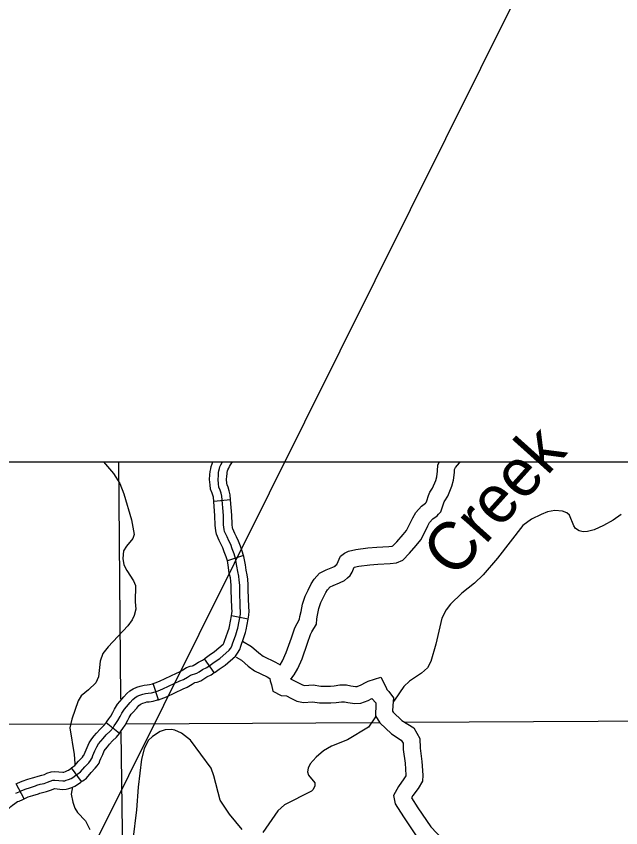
# Model space of a CAD drawing. Extents: x 1377389 to 1380723, y 1168351 to 1170484.
# Drawn here: x 1379286.7 to 1379393.5, y 1169514.8 to 1169658.1 of the extents above; entities that cross this region are included whole.
import ezdxf

# ---------------------------------------------------------------- set-up
doc = ezdxf.new("R2010")
doc.units = 0
for name, color, linetype in [('B_Contour_Elevations', 7, 'Continuous'), ('B_Fill', 7, 'Continuous'), ('B_Text', 7, 'Continuous')]:
    doc.layers.add(name, color=color, linetype=linetype)

msp = doc.modelspace()

# ---------------------------------------------------------------- linework, layer by layer
at = {"layer": 'B_Contour_Elevations'}
msp.add_line((1379393.4, 1169698.55), (1379117.79, 1169144.53), dxfattribs=at)
at = {"layer": 'B_Fill'}
for p, q in [((1379324.59, 1169572.68), (1379321.6, 1169572.43)), ((1379326.87, 1169562.88), (1379324.02, 1169561.93)), ((1379327.67, 1169551.63), (1379324.73, 1169552.21)), ((1379321.7, 1169542.19), (1379319.98, 1169544.65)), ((1379311.83, 1169537.41), (1379310.92, 1169540.27)), ((1379304.94, 1169531.42), (1379302.64, 1169533.35)), ((1379298.28, 1169522.94), (1379296.51, 1169525.36)), ((1379288.16, 1169519.92), (1379286.74, 1169522.56))]:
    msp.add_line(p, q, dxfattribs=at)
for points in [[(1379290.35, 1169522.29), (1379290.98, 1169522.48), (1379291.66, 1169522.63), (1379292.24, 1169522.83), (1379292.72, 1169523.04), (1379293.21, 1169523.21), (1379293.55, 1169523.23), (1379294.95, 1169523.09), (1379295.32, 1169523.11), (1379295.58, 1169523.18), (1379295.99, 1169523.33), (1379296.45, 1169523.52), (1379296.76, 1169523.69), (1379297.27, 1169524.06), (1379297.64, 1169524.32), (1379298.1, 1169524.66), (1379298.85, 1169525.53), (1379299.55, 1169526.28), (1379299.84, 1169526.65), (1379300.03, 1169526.94), (1379300.13, 1169527.16), (1379300.27, 1169527.57), (1379300.64, 1169528.37), (1379300.95, 1169529.09), (1379301.29, 1169529.6), (1379301.68, 1169530.06), (1379302.06, 1169530.55), (1379302.64, 1169531.18), (1379303.32, 1169531.83), (1379303.83, 1169532.44), (1379304.05, 1169532.77), (1379304.34, 1169533.19), (1379304.7, 1169533.72), (1379305.11, 1169534.47), (1379305.38, 1169535.03), (1379305.84, 1169535.73), (1379306.18, 1169536.14), (1379306.88, 1169536.94), (1379307.34, 1169537.45), (1379307.7, 1169537.76), (1379308.09, 1169538.01), (1379308.57, 1169538.2), (1379309.06, 1169538.37), (1379309.57, 1169538.49), (1379310.05, 1169538.54), (1379310.61, 1169538.61), (1379311.26, 1169538.8), (1379311.79, 1169538.97), (1379312.64, 1169539.31), (1379315.61, 1169540.72), (1379316.24, 1169540.96), (1379316.97, 1169541.4), (1379317.48, 1169541.74), (1379317.86, 1169541.88), (1379318.28, 1169541.95), (1379318.64, 1169542.1), (1379319.05, 1169542.36), (1379319.63, 1169542.73), (1379320.41, 1169543.12), (1379320.96, 1169543.5), (1379321.69, 1169544.04), (1379322.68, 1169544.71), (1379324.34, 1169546.15), (1379324.57, 1169546.43), (1379324.79, 1169546.84), (1379324.93, 1169547.3), (1379325.49, 1169548.88), (1379325.75, 1169549.68), (1379325.83, 1169550.02), (1379326.31, 1169552.49), (1379326.33, 1169553.02), (1379326.29, 1169553.72), (1379326.19, 1169556.77), (1379326.19, 1169557.65), (1379326.12, 1169558.52), (1379326.02, 1169559.2), (1379325.83, 1169560.04), (1379325.7, 1169560.99), (1379325.46, 1169562.35), (1379325.2, 1169563.14), (1379324.88, 1169564.04), (1379324.62, 1169564.84), (1379324.28, 1169565.49), (1379323.95, 1169566.15), (1379323.53, 1169567.12), (1379323.44, 1169567.48), (1379323.35, 1169568.31), (1379323.3, 1169569.93), (1379323.02, 1169573.38), (1379322.9, 1169573.91), (1379322.73, 1169574.41), (1379322.51, 1169574.96), (1379322.44, 1169575.5), (1379322.37, 1169576.29), (1379322.44, 1169577.02), (1379322.46, 1169577.51), (1379322.53, 1169577.84), (1379322.61, 1169578.21), (1379322.7, 1169578.52), (1379322.87, 1169578.91), (1379323.07, 1169579.32)], [(1379302.17, 1169579.43), (1379303.88, 1169577.37), (1379305.03, 1169575.6), (1379305.76, 1169573.76), (1379307.09, 1169569.17), (1379307.58, 1169566.59), (1379307.32, 1169565.88), (1379306.21, 1169564.52), (1379305.69, 1169563.67), (1379305.57, 1169562.36), (1379305.76, 1169561.25), (1379306.25, 1169560.2), (1379307.42, 1169558.41), (1379307.78, 1169557.6), (1379307.71, 1169554.71), (1379307.85, 1169553.38), (1379307.58, 1169552.29), (1379307.18, 1169551.52), (1379306.42, 1169550.43), (1379302.97, 1169546.77), (1379302.03, 1169545.58), (1379301.55, 1169544.23), (1379301.29, 1169541.44), (1379300.78, 1169540.38), (1379299.5, 1169539.15), (1379298.22, 1169538.11), (1379297.68, 1169537.21), (1379296.56, 1169533.98), (1379296.22, 1169532.45)], [(1379305.18, 1169537.56), (1379304.85, 1169579.43)], [(1379321.6, 1169572.43), (1379321.54, 1169573.15), (1379321.46, 1169573.5), (1379321.33, 1169573.89), (1379321.05, 1169574.58), (1379320.95, 1169575.33), (1379320.86, 1169576.3), (1379320.94, 1169577.13), (1379320.97, 1169577.7), (1379321.07, 1169578.15), (1379321.15, 1169578.58), (1379321.3, 1169579.05), (1379321.46, 1169579.43)], [(1379323.07, 1169579.32), (1379323.13, 1169579.43)], [(1379324.59, 1169572.68), (1379324.51, 1169573.61), (1379324.35, 1169574.32), (1379324.14, 1169574.93), (1379323.97, 1169575.35), (1379323.93, 1169575.66), (1379323.87, 1169576.29), (1379323.93, 1169576.91), (1379323.95, 1169577.31), (1379324, 1169577.54), (1379324.06, 1169577.84), (1379324.11, 1169578), (1379324.24, 1169578.29), (1379324.38, 1169578.59), (1379324.59, 1169578.91), (1379324.93, 1169579.43)], [(1379326.69, 1169547.77), (1379328.25, 1169546.8), (1379329.56, 1169545.69), (1379330.35, 1169545.11), (1379332.51, 1169544.06), (1379333.34, 1169543.54), (1379333.76, 1169544.27), (1379334.4, 1169545.73), (1379335.32, 1169548.35), (1379335.92, 1169550.09), (1379336.31, 1169550.86), (1379336.77, 1169551.63), (1379336.79, 1169552.12), (1379337.01, 1169552.99), (1379337.28, 1169554.28), (1379337.74, 1169555.68), (1379338.26, 1169556.78), (1379338.79, 1169557.88), (1379339.35, 1169558.67), (1379340.3, 1169559.76), (1379341.46, 1169560.32), (1379342.6, 1169560.79), (1379343.03, 1169561), (1379343.18, 1169561.14), (1379343.33, 1169561.27), (1379343.35, 1169561.3), (1379343.97, 1169562.78), (1379344.66, 1169563.29), (1379345.4, 1169563.66), (1379346.71, 1169563.93), (1379348.83, 1169564.23), (1379350.41, 1169564.33), (1379352.52, 1169564.45), (1379353.12, 1169564.52), (1379353.23, 1169564.57), (1379353.93, 1169565.3), (1379355.03, 1169566.57), (1379355.61, 1169567.29), (1379356.17, 1169568.37), (1379356.75, 1169569.54), (1379357.26, 1169570.44), (1379358.26, 1169571.56), (1379358.97, 1169572.09), (1379359.09, 1169572.22), (1379359.1, 1169572.23), (1379359.2, 1169572.54), (1379359.49, 1169573.47), (1379359.77, 1169574.03), (1379360.24, 1169574.77), (1379360.79, 1169576.12), (1379360.98, 1169576.77), (1379361.09, 1169577.78), (1379361.18, 1169578.86), (1379361.45, 1169579.43)], [(1379335.17, 1169541.07), (1379335.38, 1169541.27), (1379335.81, 1169541.8), (1379336.44, 1169542.92), (1379337.19, 1169544.62), (1379338.16, 1169547.37), (1379338.69, 1169548.92), (1379338.94, 1169549.41), (1379339.74, 1169550.73), (1379339.78, 1169551.69), (1379339.94, 1169552.33), (1379340.18, 1169553.5), (1379340.53, 1169554.57), (1379340.97, 1169555.49), (1379341.38, 1169556.35), (1379341.71, 1169556.82), (1379342.15, 1169557.32), (1379342.69, 1169557.58), (1379343.82, 1169558.05), (1379344.71, 1169558.48), (1379345.19, 1169558.91), (1379345.67, 1169559.34), (1379346.03, 1169559.94), (1379346.4, 1169560.8), (1379347.22, 1169560.97), (1379349.14, 1169561.24), (1379350.59, 1169561.34), (1379352.77, 1169561.46), (1379353.88, 1169561.59), (1379354.96, 1169562.04), (1379356.15, 1169563.28), (1379357.33, 1169564.65), (1379358.14, 1169565.64), (1379358.84, 1169567.02), (1379359.4, 1169568.13), (1379359.71, 1169568.68), (1379360.29, 1169569.33), (1379361.03, 1169569.88), (1379361.29, 1169570.18), (1379361.72, 1169570.61), (1379362.06, 1169571.63), (1379362.28, 1169572.35), (1379362.38, 1169572.55), (1379362.91, 1169573.38), (1379363.63, 1169575.13), (1379363.94, 1169576.18), (1379364.08, 1169577.51), (1379364.12, 1169578.07), (1379364.3, 1169578.43), (1379364.96, 1169579.21), (1379365.12, 1169579.43)], [(1379324.02, 1169561.93), (1379323.78, 1169562.66), (1379323.46, 1169563.55), (1379323.23, 1169564.25), (1379322.94, 1169564.82), (1379322.59, 1169565.51), (1379322.1, 1169566.64), (1379321.96, 1169567.24), (1379321.86, 1169568.21), (1379321.81, 1169569.85), (1379321.6, 1169572.43)], [(1379326.87, 1169562.88), (1379326.62, 1169563.63), (1379326.3, 1169564.53), (1379326, 1169565.43), (1379325.62, 1169566.17), (1379325.31, 1169566.78), (1379324.96, 1169567.59), (1379324.93, 1169567.73), (1379324.85, 1169568.41), (1379324.8, 1169570.01), (1379324.59, 1169572.68)], [(1379393.5, 1169570.14), (1379392.11, 1169569.14), (1379390.39, 1169568.15), (1379388.77, 1169567.4), (1379387.56, 1169567.09), (1379386.79, 1169567.07), (1379386.1, 1169567.23), (1379385.45, 1169567.63), (1379385.14, 1169568.14), (1379384.39, 1169570.02), (1379383.94, 1169570.41), (1379383.19, 1169570.73), (1379381.83, 1169570.83), (1379380.54, 1169570.59), (1379379.4, 1169570.14), (1379377.67, 1169569.27), (1379376.14, 1169568.19), (1379371.72, 1169562.4), (1379369.19, 1169559.46), (1379367.66, 1169558), (1379365.42, 1169556.23), (1379363.4, 1169554.29), (1379362.61, 1169553.27), (1379361.87, 1169551.81), (1379360.83, 1169547.19)], [(1379327.67, 1169551.63), (1379327.8, 1169552.31), (1379327.84, 1169553.04), (1379327.78, 1169553.8), (1379327.69, 1169556.8), (1379327.69, 1169557.71), (1379327.61, 1169558.69), (1379327.5, 1169559.47), (1379327.3, 1169560.31), (1379327.19, 1169561.22), (1379326.92, 1169562.72), (1379326.87, 1169562.88)], [(1379324.73, 1169552.21), (1379324.82, 1169552.67), (1379324.83, 1169553), (1379324.79, 1169553.65), (1379324.69, 1169556.75), (1379324.69, 1169557.58), (1379324.62, 1169558.35), (1379324.54, 1169558.92), (1379324.35, 1169559.78), (1379324.22, 1169560.76), (1379324.01, 1169561.97), (1379324.02, 1169561.93)], [(1379319.98, 1169544.65), (1379320.09, 1169544.72), (1379320.82, 1169545.26), (1379321.76, 1169545.91), (1379323.25, 1169547.19), (1379323.31, 1169547.27), (1379323.4, 1169547.42), (1379323.5, 1169547.76), (1379324.07, 1169549.37), (1379324.3, 1169550.07), (1379324.36, 1169550.32), (1379324.73, 1169552.21)], [(1379321.7, 1169542.19), (1379321.83, 1169542.28), (1379322.56, 1169542.81), (1379323.6, 1169543.52), (1379325.43, 1169545.11), (1379325.82, 1169545.6), (1379326.19, 1169546.25), (1379326.36, 1169546.84), (1379326.91, 1169548.39), (1379327.2, 1169549.28), (1379327.3, 1169549.72), (1379327.67, 1169551.63)], [(1379360.83, 1169547.19), (1379359.92, 1169544.14), (1379359.32, 1169543.01), (1379358.25, 1169542.07), (1379356.17, 1169540.66), (1379355.14, 1169539.77), (1379353.54, 1169537.32), (1379353.32, 1169537.07)], [(1379310.92, 1169540.27), (1379311.28, 1169540.39), (1379312.04, 1169540.69), (1379315.02, 1169542.1), (1379315.58, 1169542.31), (1379316.17, 1169542.66), (1379316.79, 1169543.08), (1379317.47, 1169543.33), (1379317.86, 1169543.4), (1379317.95, 1169543.44), (1379318.24, 1169543.63), (1379318.9, 1169544.04), (1379319.64, 1169544.41), (1379319.98, 1169544.65)], [(1379325.57, 1169544.94), (1379326.48, 1169544.37), (1379327.7, 1169543.33), (1379328.8, 1169542.53), (1379331.06, 1169541.43), (1379331.49, 1169541.16)], [(1379311.83, 1169537.41), (1379312.3, 1169537.56), (1379313.24, 1169537.94), (1379316.2, 1169539.34), (1379316.9, 1169539.61), (1379317.77, 1169540.13), (1379318.17, 1169540.39), (1379318.26, 1169540.43), (1379318.69, 1169540.5), (1379319.33, 1169540.76), (1379319.86, 1169541.1), (1379320.37, 1169541.42), (1379321.17, 1169541.82), (1379321.7, 1169542.19)], [(1379335.17, 1169541.07), (1379336.54, 1169540.38), (1379337.26, 1169540.02), (1379337.63, 1169539.94), (1379339.15, 1169540.04), (1379340.51, 1169539.83), (1379342.2, 1169539.83), (1379342.89, 1169539.88), (1379343.89, 1169540.04), (1379345.02, 1169540.04), (1379345.83, 1169539.86), (1379346.63, 1169539.74), (1379346.95, 1169539.77), (1379347.62, 1169540.01), (1379348.42, 1169540.43), (1379348.84, 1169540.71), (1379351.08, 1169541.37), (1379352.07, 1169539.54), (1379352.13, 1169539.21), (1379352.51, 1169538.83), (1379353.36, 1169537.77), (1379353.19, 1169536.41), (1379353.16, 1169535.38), (1379353.26, 1169535.23), (1379354.83, 1169533.74), (1379356.93, 1169532.42), (1379358.01, 1169530.57), (1379358.07, 1169528.85), (1379358.36, 1169526.51), (1379358.53, 1169524.09), (1379358.44, 1169523.02), (1379357.67, 1169521.76), (1379356.73, 1169520.48), (1379356.52, 1169520.09), (1379357.63, 1169518.33), (1379359.9, 1169514.94), (1379362.04, 1169512.75)], [(1379302.62, 1169533.33), (1379302.8, 1169533.61), (1379303.11, 1169534.04), (1379303.42, 1169534.5), (1379303.78, 1169535.15), (1379304.07, 1169535.76), (1379304.63, 1169536.62), (1379305.03, 1169537.11), (1379305.76, 1169537.94), (1379306.29, 1169538.52), (1379306.81, 1169538.97), (1379307.41, 1169539.35), (1379308.05, 1169539.6), (1379308.63, 1169539.81), (1379309.32, 1169539.97), (1379309.88, 1169540.03), (1379310.29, 1169540.08), (1379310.82, 1169540.24), (1379310.92, 1169540.27)], [(1379331.49, 1169541.16), (1379331.54, 1169540.74), (1379331.81, 1169540.03), (1379332.03, 1169538.93), (1379333.53, 1169538.18), (1379334.43, 1169538.08), (1379335.2, 1169537.7), (1379336.28, 1169537.15), (1379337.43, 1169536.93), (1379339.02, 1169537.03), (1379340.28, 1169536.83), (1379342.3, 1169536.83), (1379343.22, 1169536.89), (1379344.13, 1169537.04), (1379344.7, 1169537.04), (1379345.3, 1169536.91), (1379346.51, 1169536.73), (1379347.59, 1169536.8), (1379348.84, 1169537.26), (1379349.5, 1169537.61), (1379350.23, 1169536.88), (1379350.2, 1169536.64), (1379350.13, 1169534.55), (1379350.93, 1169533.3), (1379352.98, 1169531.36), (1379354.7, 1169530.27), (1379355.03, 1169529.71), (1379355.07, 1169528.61), (1379355.38, 1169526.22), (1379355.52, 1169524.11), (1379355.51, 1169523.98), (1379355.17, 1169523.43), (1379354.2, 1169522.09), (1379353.33, 1169520.51), (1379353.65, 1169519), (1379355.11, 1169516.7), (1379357.56, 1169513.04)], [(1379304.94, 1169531.42), (1379305.04, 1169531.54), (1379305.29, 1169531.94), (1379305.57, 1169532.33), (1379305.98, 1169532.93), (1379306.45, 1169533.79), (1379306.69, 1169534.29), (1379307.05, 1169534.84), (1379307.32, 1169535.17), (1379308, 1169535.94), (1379308.39, 1169536.37), (1379308.6, 1169536.55), (1379308.77, 1169536.66), (1379309.1, 1169536.79), (1379309.48, 1169536.93), (1379309.81, 1169537.01), (1379310.22, 1169537.05), (1379310.92, 1169537.14), (1379311.7, 1169537.37), (1379311.83, 1169537.41)], [(1379350.27, 1169534.51), (1379350.17, 1169534.4), (1379348.93, 1169532.54), (1379345.2, 1169530.3), (1379342.4, 1169529.22), (1379340.95, 1169528.39), (1379339.68, 1169527.26), (1379338.62, 1169526.07), (1379338.3, 1169525.3), (1379338.18, 1169524.67), (1379338.34, 1169524.06), (1379339.42, 1169522.72), (1379339.43, 1169522.2), (1379339.17, 1169521.54), (1379338.88, 1169521.25), (1379334.08, 1169518.83), (1379332.94, 1169517.8), (1379330.27, 1169513.98)], [(1379302.07, 1169533.08), (1379228.67, 1169532.86)], [(1379296.51, 1169525.36), (1379296.75, 1169525.53), (1379297.07, 1169525.77), (1379297.73, 1169526.53), (1379298.41, 1169527.27), (1379298.63, 1169527.53), (1379298.71, 1169527.66), (1379298.73, 1169527.71), (1379298.88, 1169528.13), (1379299.27, 1169528.97), (1379299.63, 1169529.81), (1379300.09, 1169530.5), (1379300.52, 1169531.01), (1379300.93, 1169531.52), (1379301.57, 1169532.22), (1379302.22, 1169532.85), (1379302.64, 1169533.35)], [(1379350.82, 1169533.35), (1379306.11, 1169533.1)], [(1379412.16, 1169533.68), (1379355.33, 1169533.37)], [(1379296.22, 1169532.45), (1379296.96, 1169527.74), (1379297.11, 1169526.14), (1379297.1, 1169525.83)], [(1379298.28, 1169522.94), (1379298.52, 1169523.11), (1379299.12, 1169523.55), (1379299.96, 1169524.53), (1379300.68, 1169525.3), (1379301.05, 1169525.76), (1379301.35, 1169526.21), (1379301.52, 1169526.6), (1379301.67, 1169527.01), (1379302.01, 1169527.76), (1379302.27, 1169528.37), (1379302.49, 1169528.7), (1379302.84, 1169529.11), (1379303.2, 1169529.57), (1379303.72, 1169530.13), (1379304.42, 1169530.81), (1379304.94, 1169531.42)], [(1379306.25, 1169457.2), (1379305.24, 1169531.74)], [(1379326.61, 1169514.48), (1379324.36, 1169517.18), (1379322.75, 1169519.69), (1379321.63, 1169523.99), (1379321.13, 1169525.33), (1379317.53, 1169530.28), (1379315.9, 1169531.52), (1379314.75, 1169532.02), (1379314.17, 1169532.15), (1379313.03, 1169532.08), (1379312.14, 1169531.81), (1379310.77, 1169530.89), (1379310.05, 1169530.21), (1379309.32, 1169528.71), (1379308.87, 1169526.91), (1379308.28, 1169521.95), (1379307.98, 1169517.96), (1379307.31, 1169512.67)], [(1379286.74, 1169522.56), (1379286.95, 1169522.67), (1379287.76, 1169523.04), (1379288.8, 1169523.36), (1379289.62, 1169523.6), (1379289.83, 1169523.69), (1379290.6, 1169523.93), (1379291.26, 1169524.07), (1379291.7, 1169524.23), (1379292.17, 1169524.44), (1379292.9, 1169524.69), (1379293.57, 1169524.74), (1379294.97, 1169524.59), (1379295.07, 1169524.6), (1379295.13, 1169524.62), (1379295.45, 1169524.73), (1379295.8, 1169524.88), (1379295.97, 1169524.97), (1379296.39, 1169525.27), (1379296.51, 1169525.36)], [(1379288.16, 1169519.92), (1379288.27, 1169519.98), (1379288.83, 1169520.23), (1379289.66, 1169520.49), (1379290.65, 1169520.78), (1379290.88, 1169520.88), (1379291.36, 1169521.03), (1379292.06, 1169521.18), (1379292.79, 1169521.43), (1379293.27, 1169521.64), (1379293.51, 1169521.73), (1379293.52, 1169521.73), (1379294.93, 1169521.58), (1379295.57, 1169521.63), (1379296.03, 1169521.75), (1379296.53, 1169521.93), (1379297.1, 1169522.17), (1379297.56, 1169522.42), (1379298.15, 1169522.84), (1379298.28, 1169522.94)], [(1379286.69, 1169520.9), (1379287.27, 1169521.14), (1379287.61, 1169521.33), (1379288.3, 1169521.63), (1379289.23, 1169521.93), (1379290.13, 1169522.19), (1379290.35, 1169522.29)], [(1379296.67, 1169522.03), (1379296.46, 1169520.72), (1379296.74, 1169519.34), (1379297.09, 1169518.27), (1379297.54, 1169517.5), (1379298.98, 1169516), (1379299.76, 1169514.48)], [(1379278.67, 1169515.24), (1379279.25, 1169515.47), (1379279.87, 1169515.7), (1379280.62, 1169515.89), (1379280.96, 1169516.02), (1379281.18, 1169516.06), (1379281.8, 1169516.14), (1379282.35, 1169516.3), (1379282.87, 1169516.53), (1379283.51, 1169516.8), (1379284.56, 1169517.53), (1379285.38, 1169518.12), (1379285.81, 1169518.55), (1379286.07, 1169518.77), (1379286.49, 1169519.08), (1379286.99, 1169519.41), (1379287.25, 1169519.51), (1379287.91, 1169519.79), (1379288.16, 1169519.92)]]:
    msp.add_lwpolyline(points, dxfattribs=at)
at = {"layer": 'B_Text'}
msp.add_lwpolyline([(1378340.61, 1169579.43), (1379848.03, 1169579.43), (1379848.03, 1168702.1), (1378340.61, 1168702.1)], close=True, dxfattribs=at)

# ---------------------------------------------------------------- texts
at = {"layer": 'B_Fill'}
msp.add_text('Creek', height=8.448, rotation=48.0635, dxfattribs=at).set_placement((1379364.06, 1169558.6))

doc.saveas('drawing.dxf')
